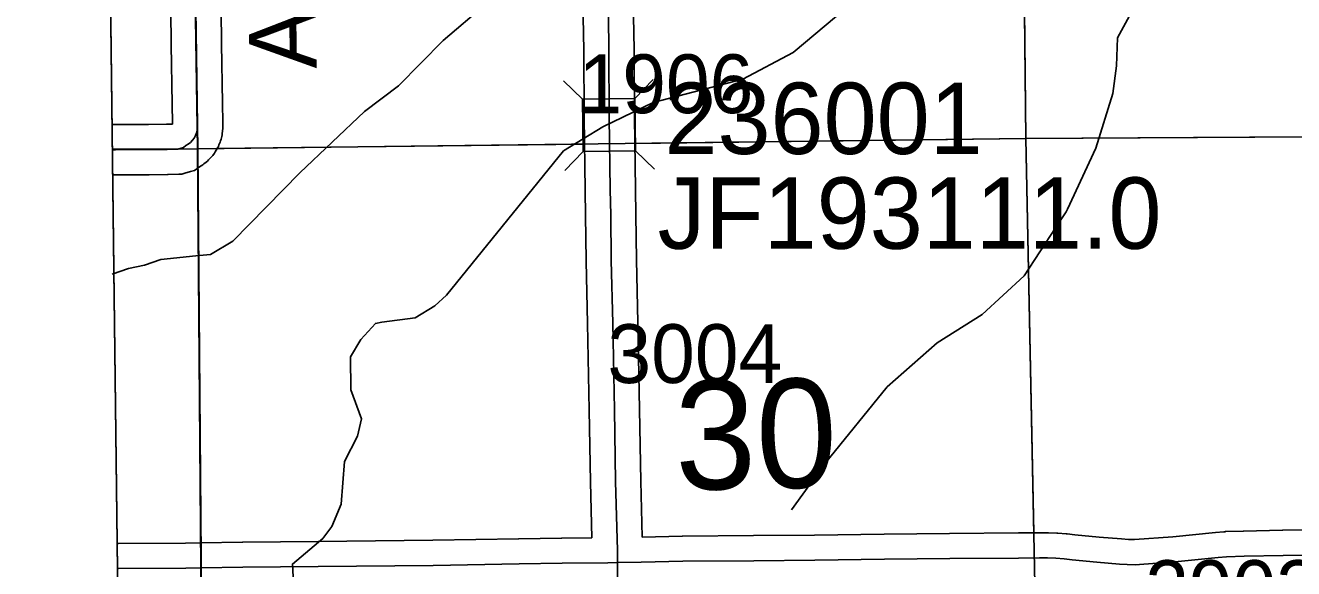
# Model space of a CAD drawing. Extents: x 23.6 to 68.7, y -63 to -29.
# Drawn here: x 32.629 to 34.141, y -56.256 to -55.609 of the extents above; entities that cross this region are included whole.
import ezdxf

# ---------------------------------------------------------------- set-up
doc = ezdxf.new("R2010")
doc.units = 0
for name, color, linetype in [('tdCoClipBndry', 7, 'Continuous'), ('tdCoCoBndry', 7, 'Continuous'), ('tdCoCoBndryPart', 7, 'Continuous'), ('tdCoHydroRiver', 7, 'Continuous'), ('tdCoSecRdNmbr', 7, 'Continuous'), ('tdCoSecRdTxt', 7, 'Continuous'), ('tdCoSecRteBand', 7, 'Continuous'), ('tdCoSecRteCL', 7, 'Continuous'), ('tdCoSectLine', 7, 'Continuous'), ('tdCoSectLinePart', 7, 'Continuous'), ('tdCoSectNmbr', 7, 'Continuous'), ('tdCoStrucSec', 7, 'Continuous'), ('tdCoStrucSecCoName', 7, 'Continuous'), ('tdCoStrucSecFHWANum', 7, 'Continuous'), ('tdCoSurfGravel', 7, 'Continuous'), ('tdCoTwpBndryShd', 7, 'Continuous')]:
    doc.layers.add(name, color=color, linetype=linetype)

msp = doc.modelspace()

# ---------------------------------------------------------------- linework, layer by layer
at = {"layer": 'tdCoClipBndry'}
msp.add_lwpolyline([(56.8227, -57.553), (51.8233, -57.6334), (46.8056, -57.7041), (45.8081, -57.7131), (44.8328, -57.735), (43.8446, -57.7356), (42.8125, -57.7502), (36.856, -57.8104), (34.8462, -57.8398), (33.8615, -57.8433), (32.8589, -57.8556), (32.833, -57.8525), (32.8013, -57.8383), (32.7717, -57.8067), (32.7614, -57.7827), (32.7577, -57.7569), (32.6839, -51.7283), (32.6474, -49.7276), (32.6233, -45.7459), (32.6113, -44.7492), (32.588, -43.7493), (32.587, -43.0064), (32.5923, -42.7484), (32.5183, -35.7733)], dxfattribs=at)
at = {"layer": 'tdCoCoBndry'}
for p, q in [((32.8349, -55.7561), (32.8205, -54.758)), ((32.8205, -54.758), (32.8349, -55.7561)), ((32.843, -56.756), (32.8349, -55.7561)), ((32.8349, -55.7561), (32.843, -56.756))]:
    msp.add_line(p, q, dxfattribs=at)
for points in [[(32.6718, -40.7503), (32.6807, -41.745), (32.6923, -42.7489), (32.6875, -42.9908), (32.687, -43.0063), (32.6879, -43.7492), (32.7112, -44.7475), (32.7232, -45.7449), (32.73, -46.7351), (32.7344, -47.7196), (32.7414, -48.7221), (32.7473, -49.7257), (32.7682, -50.7257), (32.7838, -51.7268), (32.7945, -52.7546), (32.8063, -53.7572), (32.8202, -54.758), (32.8346, -55.7561), (32.8426, -56.756), (32.8576, -57.7557)], [(36.8552, -57.7104), (35.8554, -57.7251), (34.8462, -57.7399), (33.861, -57.7434), (32.858, -57.7557), (32.843, -56.756), (32.8349, -55.7561), (32.8205, -54.758), (32.8066, -53.7572), (32.7948, -52.7546), (32.7842, -51.7268), (32.7685, -50.7257), (32.7477, -49.7257), (32.7417, -48.7221), (32.7347, -47.7196), (32.7303, -46.7351), (32.7236, -45.745), (32.7116, -44.7475), (32.6883, -43.7492), (32.6873, -43.0063), (32.6879, -42.9908), (32.6927, -42.7489), (32.6811, -41.7451), (32.6722, -40.7503)], [(32.6474, -49.7276), (32.6839, -51.7283), (32.7577, -57.7564), (32.858, -57.7557), (32.843, -56.756), (32.8349, -55.7561), (32.8205, -54.758), (32.8066, -53.7572), (32.7948, -52.7546), (32.7842, -51.7268), (32.7685, -50.7257)]]:
    msp.add_lwpolyline(points, dxfattribs=at)
at = {"layer": 'tdCoCoBndryPart'}
msp.add_lwpolyline([(32.8348, -55.7785), (32.8384, -56.2255)], dxfattribs=at)
at = {"layer": 'tdCoHydroRiver'}
for points in [[(33.4631, -55.17), (33.4632, -55.1795), (33.4539, -55.1969), (33.4367, -55.216), (33.3848, -55.2464), (33.3692, -55.2623), (33.3567, -55.2829), (33.3505, -55.2988), (33.299, -55.3671), (33.285, -55.3988), (33.2649, -55.4447), (33.2634, -55.4558), (33.2433, -55.5049), (33.2308, -55.5286), (33.2121, -55.5509), (33.1776, -55.5843), (33.1274, -55.6273), (33.0742, -55.6814), (33.0334, -55.7118), (32.9566, -55.785), (32.8768, -55.8662), (32.8501, -55.8821), (32.8324, -55.8838)], [(33.8621, -55.3168), (33.8781, -55.3419), (33.8798, -55.3545), (33.8845, -55.356), (33.8912, -55.3955), (33.8993, -55.4222), (33.9378, -55.5024), (33.9458, -55.5118), (33.9539, -55.5433), (33.9573, -55.5749), (33.9309, -55.624), (33.9296, -55.6572), (33.9251, -55.6904), (33.9051, -55.7553), (33.871, -55.8282), (33.8694, -55.8313), (33.8569, -55.8504), (33.8195, -55.9075), (33.7694, -55.9537), (33.716, -55.9873), (33.6564, -56.0398), (33.5829, -56.1304), (33.5423, -56.186)], [(33.596, -55.5983), (33.5443, -55.6414), (33.4845, -55.6734), (33.3774, -55.7011), (33.3177, -55.73), (33.2706, -55.7588), (33.1314, -55.9304), (33.1173, -55.9431), (33.0938, -55.9575), (33.0543, -55.9626), (33.0465, -55.9642), (33.0293, -55.9833), (33.0168, -56.0039), (33.0171, -56.0434), (33.03, -56.078), (33.0254, -56.0986), (33.0099, -56.1287), (33.0056, -56.1793), (32.9947, -56.2062), (32.9838, -56.2205), (32.9477, -56.2508), (32.9496, -56.2886)], [(32.8324, -55.8838), (32.7908, -55.8882), (32.7716, -55.8946), (32.7523, -55.8989), (32.733, -55.9054)]]:
    msp.add_lwpolyline(points, dxfattribs=at)
at = {"layer": 'tdCoSecRteBand'}
for points in [[(32.7328, -55.7274), (32.7371, -55.7274), (32.7763, -55.7272), (32.7977, -55.727), (32.8047, -55.7267), (32.8047, -55.7256), (32.8043, -55.703), (32.8043, -55.703), (32.8043, -55.703), (32.8031, -55.6322), (32.8031, -55.6321), (32.8031, -55.632), (32.8027, -55.5918)], [(32.8627, -55.5911), (32.8631, -55.6313), (32.8643, -55.702), (32.8647, -55.7249), (32.8647, -55.7251), (32.8647, -55.7254), (32.8647, -55.7307), (32.8647, -55.7325), (32.8645, -55.7343), (32.8644, -55.7355), (32.8641, -55.7376), (32.8639, -55.7396), (32.8634, -55.7415), (32.8626, -55.7447), (32.8621, -55.7466), (32.8614, -55.7484), (32.8601, -55.7516), (32.8594, -55.7534), (32.8584, -55.7551), (32.8568, -55.758), (32.8558, -55.7597), (32.8547, -55.7613), (32.8527, -55.764), (32.8515, -55.7655), (32.8502, -55.7669), (32.8478, -55.7694), (32.8465, -55.7708), (32.845, -55.772), (32.8423, -55.7741), (32.8408, -55.7753), (32.8391, -55.7763), (32.8371, -55.7775), (32.835, -55.7791), (32.831, -55.7819), (32.8263, -55.7833), (32.8196, -55.7852), (32.816, -55.7863), (32.8123, -55.7864), (32.7997, -55.7869), (32.7993, -55.7869), (32.7988, -55.787), (32.7769, -55.7872), (32.7768, -55.7872), (32.7767, -55.7872), (32.7371, -55.7874), (32.7368, -55.7874), (32.7366, -55.7874), (32.7336, -55.7874)], [(32.7389, -56.2261), (32.7401, -56.2261), (32.7402, -56.2261), (32.7403, -56.2261), (32.8202, -56.2258), (32.8377, -56.2254), (32.8378, -56.2254), (32.8379, -56.2254), (32.8385, -56.2254), (32.8882, -56.2246), (32.8883, -56.2246), (32.8884, -56.2246), (32.9782, -56.2238), (33.1148, -56.2224), (33.2173, -56.2206), (33.2173, -56.2206), (33.2173, -56.2206), (33.2684, -56.2198), (33.2685, -56.2198), (33.2686, -56.2198), (33.3044, -56.2194), (33.3028, -56.1532), (33.3028, -56.1531), (33.3028, -56.1529), (33.3014, -56.0676), (33.2994, -55.9643), (33.2975, -55.8899), (33.2975, -55.8896), (33.2975, -55.8894), (33.2969, -55.8355), (33.2963, -55.8058), (33.2963, -55.8057), (33.2963, -55.8056), (33.2951, -55.719), (33.2951, -55.7189), (33.2951, -55.7188), (33.2947, -55.6388), (33.2941, -55.5996)], [(33.3541, -55.5986), (33.3547, -55.6381), (33.3547, -55.6382), (33.3547, -55.6384), (33.3551, -55.7184), (33.3563, -55.8047), (33.3569, -55.8344), (33.3569, -55.8346), (33.3569, -55.8347), (33.3575, -55.8885), (33.3594, -55.9629), (33.3594, -55.963), (33.3594, -55.9631), (33.3614, -56.0665), (33.3614, -56.0665), (33.3614, -56.0666), (33.3628, -56.1519), (33.3644, -56.2186), (33.412, -56.2175), (33.4123, -56.2175), (33.4125, -56.2175), (33.4971, -56.2169), (33.5696, -56.2163), (33.6528, -56.2151), (33.6528, -56.2151), (33.6529, -56.2151), (33.7306, -56.2143), (33.7307, -56.2143), (33.7307, -56.2143), (33.8126, -56.2137), (33.8374, -56.2135), (33.8375, -56.2135), (33.8375, -56.2135), (33.8473, -56.2135), (33.848, -56.2135), (33.8486, -56.2135), (33.8584, -56.2139), (33.8591, -56.2139), (33.8597, -56.2139), (33.8695, -56.2148), (33.8701, -56.2148), (33.8708, -56.2149), (33.8799, -56.216), (33.9089, -56.2186), (33.9089, -56.2186), (33.909, -56.2186), (33.9353, -56.2209), (33.9437, -56.2215), (33.951, -56.2216)], [(33.951, -56.2216), (33.9967, -56.2182), (34.0476, -56.2133), (34.0574, -56.2123), (34.0585, -56.2122), (34.0596, -56.2121), (34.0807, -56.2116), (34.0808, -56.2115), (34.0809, -56.2115), (34.1274, -56.2106), (34.1275, -56.2106), (34.1276, -56.2106), (34.1763, -56.2098)]]:
    msp.add_lwpolyline(points, dxfattribs=at)
at = {"layer": 'tdCoSecRteCL'}
for points in [[(33.3348, -56.2491), (33.3348, -56.2345), (33.3328, -56.1525), (33.3314, -56.067), (33.3294, -55.9637), (33.3275, -55.8891), (33.3269, -55.835), (33.3263, -55.8052), (33.3251, -55.7186), (33.3247, -55.6385), (33.3241, -55.5991), (33.3223, -55.5131), (33.3209, -55.4233), (33.3206, -55.36), (33.32, -55.2747), (33.319, -55.2033), (33.3168, -55.1021), (33.3156, -55.0185), (33.3144, -54.9319), (33.3129, -54.8395), (33.3117, -54.7508)], [(32.7332, -55.7574), (32.7369, -55.7574), (32.7766, -55.7572), (32.7985, -55.757), (32.8111, -55.7565), (32.8177, -55.7545), (32.8207, -55.7524), (32.8236, -55.7507), (32.8262, -55.7485), (32.8286, -55.7461), (32.8306, -55.7434), (32.8322, -55.7405), (32.8335, -55.7373), (32.8343, -55.7341), (32.8346, -55.7319), (32.8347, -55.7307), (32.8347, -55.7254), (32.8343, -55.7025), (32.8331, -55.6317), (32.8327, -55.5914)], [(33.3348, -56.2491), (33.363, -56.2486), (33.4127, -56.2475), (33.4974, -56.2469), (33.57, -56.2463), (33.6532, -56.2451), (33.7309, -56.2443), (33.8128, -56.2437), (33.8377, -56.2435), (33.8475, -56.2435), (33.8573, -56.2438), (33.867, -56.2447), (33.8767, -56.2459), (33.9063, -56.2484), (33.933, -56.2508), (33.9424, -56.2514), (33.9519, -56.2516), (33.9992, -56.2481), (34.0505, -56.2431), (34.0604, -56.2421), (34.0815, -56.2415), (34.1281, -56.2406), (34.1768, -56.2398)], [(32.7393, -56.2561), (32.7404, -56.2561), (32.8206, -56.2558), (32.8384, -56.2554), (32.839, -56.2554), (32.8887, -56.2546), (32.9785, -56.2538), (33.1152, -56.2524), (33.2178, -56.2506), (33.2689, -56.2498), (33.3233, -56.2492), (33.3348, -56.2491)], [(33.321, -56.7496), (33.3231, -56.7374), (33.3292, -56.707), (33.335, -56.6798), (33.3369, -56.6701), (33.3384, -56.6604), (33.3395, -56.6506), (33.3401, -56.6407), (33.3411, -56.6058), (33.3393, -56.5196), (33.3379, -56.4247), (33.3361, -56.3277), (33.3348, -56.2604), (33.3348, -56.2491)]]:
    msp.add_lwpolyline(points, dxfattribs=at)
at = {"layer": 'tdCoSectLine'}
for points in [[(33.811, -54.7422), (33.8215, -55.7441)], [(32.8202, -54.758), (32.8346, -55.7561)], [(32.8346, -55.7561), (33.8215, -55.7441)], [(33.8215, -55.7441), (34.821, -55.7379)], [(33.8215, -55.7441), (33.8419, -56.7464)], [(32.7332, -55.7566), (32.8346, -55.7561)], [(32.8346, -55.7561), (32.8426, -56.756)]]:
    msp.add_lwpolyline(points, dxfattribs=at)
at = {"layer": 'tdCoSectLinePart'}
for points in [[(33.8113, -54.7722), (33.8215, -55.7441)], [(33.3554, -55.7498), (33.8215, -55.7441)], [(33.8215, -55.7441), (34.2988, -55.7412)], [(33.8215, -55.7441), (33.8311, -56.2136)], [(32.8574, -55.7558), (33.2954, -55.7505)], [(32.8348, -55.7785), (32.8384, -56.2255)]]:
    msp.add_lwpolyline(points, dxfattribs=at)
at = {"layer": 'tdCoStrucSec'}
for p, q in [((33.2931, -55.6969), (33.2707, -55.6751)), ((33.3557, -55.6961), (33.3776, -55.6736)), ((33.294, -55.7595), (33.2722, -55.7819)), ((33.3566, -55.7586), (33.379, -55.7805))]:
    msp.add_line(p, q, dxfattribs=at)
msp.add_lwpolyline([(33.294, -55.7595), (33.2931, -55.6969), (33.3557, -55.6961), (33.3566, -55.7586)], close=True, dxfattribs=at)
at = {"layer": 'tdCoSurfGravel'}
for points in [[(32.8346, -55.7319), (32.8347, -55.7307), (32.8347, -55.7254), (32.8343, -55.7025), (32.8331, -55.6317), (32.8327, -55.5914), (32.8318, -55.5312), (32.8314, -55.4496), (32.8304, -55.4196), (32.8298, -55.3511), (32.8292, -55.3233), (32.8288, -55.27), (32.828, -55.2282), (32.827, -55.1838), (32.8262, -55.1294), (32.8258, -55.0803), (32.8245, -55.0116), (32.8235, -54.9648), (32.8231, -54.9108), (32.8217, -54.8372), (32.8221, -54.8102), (32.8205, -54.758)], [(33.3348, -56.2604), (33.3348, -56.2491), (33.3348, -56.2345), (33.3328, -56.1525), (33.3314, -56.067), (33.3294, -55.9637), (33.3275, -55.8891), (33.3269, -55.835), (33.3263, -55.8052), (33.3251, -55.7186), (33.3247, -55.6385), (33.3241, -55.5991), (33.3223, -55.5131), (33.3209, -55.4233), (33.3206, -55.36), (33.32, -55.2747), (33.319, -55.2033), (33.3168, -55.1021), (33.3156, -55.0185), (33.3144, -54.9319), (33.3129, -54.8395), (33.3117, -54.7508)], [(32.7332, -55.7574), (32.7369, -55.7574), (32.7766, -55.7572), (32.7985, -55.757), (32.8111, -55.7565), (32.8177, -55.7545), (32.8207, -55.7524), (32.8236, -55.7507), (32.8262, -55.7485), (32.8286, -55.7461), (32.8306, -55.7434), (32.8322, -55.7405), (32.8335, -55.7373), (32.8343, -55.7341), (32.8346, -55.7319)], [(32.839, -56.2554), (32.8887, -56.2546), (32.9785, -56.2538), (33.1152, -56.2524), (33.2178, -56.2506), (33.2689, -56.2498), (33.3233, -56.2492), (33.3348, -56.2491), (33.363, -56.2486), (33.4127, -56.2475), (33.4974, -56.2469), (33.57, -56.2463), (33.6532, -56.2451), (33.7309, -56.2443), (33.8128, -56.2437), (33.8377, -56.2435), (33.8475, -56.2435), (33.8573, -56.2438), (33.867, -56.2447), (33.8767, -56.2459), (33.9063, -56.2484), (33.933, -56.2508), (33.9424, -56.2514), (33.9519, -56.2516), (33.9992, -56.2481), (34.0505, -56.2431), (34.0604, -56.2421), (34.0815, -56.2415), (34.1281, -56.2406), (34.1768, -56.2398)], [(32.7393, -56.2561), (32.7404, -56.2561), (32.8206, -56.2558), (32.8384, -56.2554), (32.839, -56.2554)]]:
    msp.add_lwpolyline(points, dxfattribs=at)
at = {"layer": 'tdCoTwpBndryShd'}
msp.add_lwpolyline([(32.8576, -57.7557), (32.8426, -56.756), (32.8346, -55.7561), (32.8202, -54.758), (32.8063, -53.7572), (32.7945, -52.7546), (32.7838, -51.7268), (32.7682, -50.7257), (32.7473, -49.7257), (32.7414, -48.7221), (32.7344, -47.7196), (32.73, -46.7351), (32.7232, -45.7449), (32.7112, -44.7475), (32.6879, -43.7492), (32.687, -43.0063), (32.6875, -42.9908), (32.6923, -42.7489), (32.6807, -41.745), (32.6718, -40.7503)], dxfattribs=at)

# ---------------------------------------------------------------- texts
at = {"layer": 'tdCoSecRdNmbr'}
for s, rotation, p in [('1906', 0.0263, (33.2886, -55.7138)), ('3004', 0.0263, (33.323, -56.0352)), ('2903', 0.0268, (33.9637, -56.3163))]:
    msp.add_text(s, height=0.07, rotation=rotation, dxfattribs=at).set_placement(p)
at = {"layer": 'tdCoSecRdTxt'}
msp.add_text('ADAMS AVE', height=0.08, rotation=90.8812, dxfattribs=at).set_placement((32.9766, -55.6605))
at = {"layer": 'tdCoSectNmbr'}
msp.add_text('30', height=0.13, rotation=1.0263, dxfattribs=at).set_placement((33.4043, -56.1626))
at = {"layer": 'tdCoStrucSecCoName'}
msp.add_text('JF193111.0', height=0.085, dxfattribs=at).set_placement((33.3828, -55.8753))
at = {"layer": 'tdCoStrucSecFHWANum'}
msp.add_text('236001', height=0.085, dxfattribs=at).set_placement((33.3909, -55.7624))

doc.saveas('drawing.dxf')
